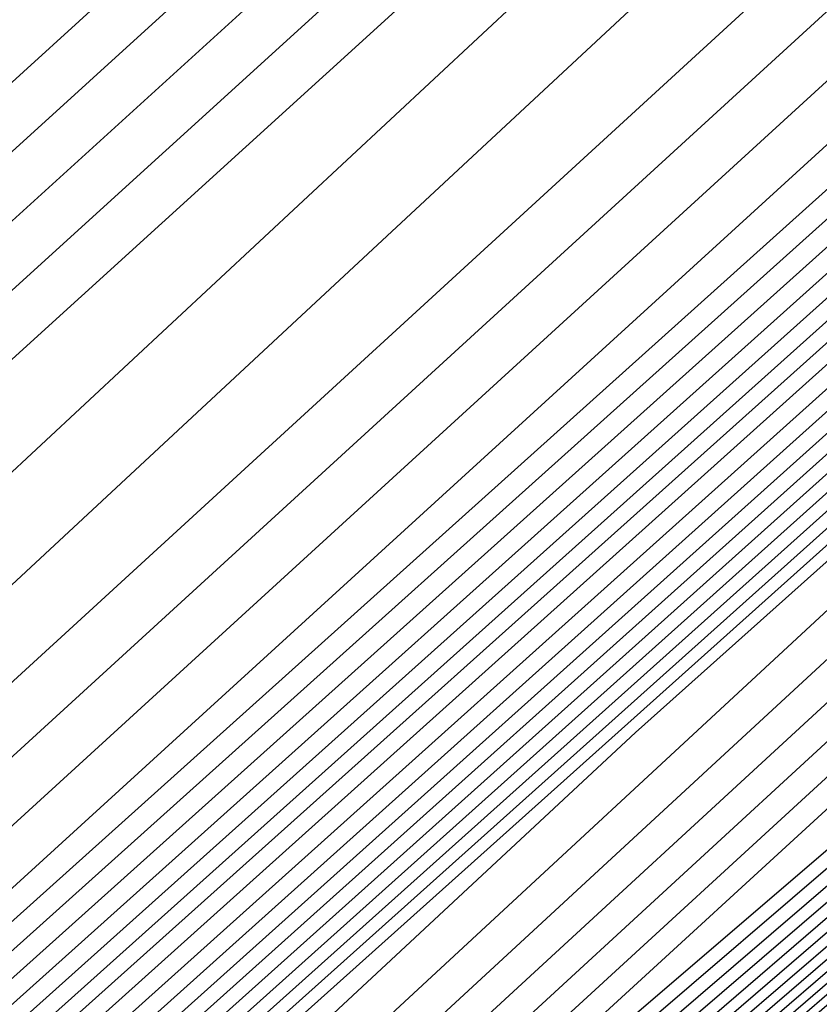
# Model space of a CAD drawing. Extents: x 3249832 to 3255657, y 13789405 to 13793316.
# Tile 842 of 1056: x 3253209.392 to 3253209.784, y 13791258.868 to 13791259.351. Entities that reach past the tile are written whole.
import ezdxf

# ---------------------------------------------------------------- set-up
doc = ezdxf.new("R2010")
doc.units = 0
doc.header["$LTSCALE"] = 100
doc.header["$MEASUREMENT"] = 0
for name, color, linetype in [('GRATIO_03231_CON', 1, 'CONTINUOUS'), ('GRATIO_0323_ICON', 1, 'CONTINUOUS'), ('TARGETS_EAST', 7, 'CONTINUOUS')]:
    doc.layers.add(name, color=color, linetype=linetype)

# ---------------------------------------------------------------- blocks, each defined once
blk = doc.blocks.new('Gratio_032316_contours')
at = {"layer": 'GRATIO_03231_CON', "color": 1, "linetype": 'Continuous', "flags": 128}
for points in [[(3253295.87663, 13791335.20388), (3253283.3014, 13791324.26387), (3253268.51275, 13791311.36015), (3253255.94603, 13791300.37914), (3253255.94603, 13791300.37914), (3253248.92653, 13791294.23785), (3253246.33944, 13791291.97568), (3253245.95993, 13791291.66258), (3253245.67105, 13791291.45355), (3253243.78755, 13791289.84359), (3253238.73212, 13791285.41271), (3253229.71987, 13791277.44555), (3253219.13574, 13791268.04515), (3253210.15712, 13791260.01917), (3253205.02708, 13791255.35463), (3253202.25149, 13791252.75594), (3253199.40186, 13791250.10686)], [(3253295.29047, 13791334.68522), (3253282.86386, 13791323.87446), (3253268.2501, 13791311.12303), (3253255.83226, 13791300.27128), (3253255.83226, 13791300.27128), (3253248.89643, 13791294.20168), (3253246.34073, 13791291.96524), (3253245.96634, 13791291.65508), (3253245.68492, 13791291.45158), (3253243.85017, 13791289.8842), (3253238.92627, 13791285.56963), (3253230.14909, 13791277.81089), (3253219.84127, 13791268.65612), (3253211.09712, 13791260.83977), (3253206.0926, 13791256.28952), (3253203.33023, 13791253.70596), (3253200.39417, 13791250.98293)], [(3253294.70431, 13791334.16656), (3253282.42631, 13791323.48505), (3253267.98745, 13791310.88591), (3253255.7185, 13791300.16342), (3253255.7185, 13791300.16342), (3253248.86632, 13791294.16552), (3253246.34201, 13791291.95481), (3253245.97275, 13791291.64758), (3253245.6988, 13791291.44962), (3253243.91279, 13791289.92481), (3253239.12041, 13791285.72655), (3253230.57831, 13791278.17623), (3253220.5468, 13791269.26709), (3253212.03713, 13791261.66037), (3253207.15812, 13791257.22441), (3253204.40898, 13791254.65598), (3253201.38649, 13791251.85899)], [(3253293.53199, 13791333.12925), (3253281.55121, 13791322.70622), (3253267.46214, 13791310.41166), (3253255.49098, 13791299.9477), (3253255.49098, 13791299.9477), (3253248.80612, 13791294.09318), (3253246.34458, 13791291.93395), (3253245.98558, 13791291.63258), (3253245.72656, 13791291.44569), (3253244.03802, 13791290.00603), (3253239.5087, 13791286.04039), (3253231.43675, 13791278.90691), (3253221.95787, 13791270.48904), (3253213.91715, 13791263.30158), (3253209.28916, 13791259.09418), (3253206.56647, 13791256.55602), (3253203.37112, 13791253.61112), (3253198.43501, 13791249.15506)], [(3253299.21969, 13791338.01181), (3253292.94584, 13791332.61059), (3253281.11367, 13791322.3168), (3253267.19948, 13791310.17454), (3253255.37722, 13791299.83984), (3253255.37722, 13791299.83983), (3253248.77601, 13791294.05701), (3253246.34587, 13791291.92352), (3253245.99199, 13791291.62508), (3253245.74044, 13791291.44372), (3253244.10063, 13791290.04663), (3253239.70285, 13791286.19731), (3253231.86597, 13791279.27225), (3253222.6634, 13791271.10001), (3253214.85715, 13791264.12218), (3253210.35468, 13791260.02907), (3253207.64522, 13791257.50604), (3253204.36344, 13791254.48718), (3253199.25939, 13791249.88337)], [(3253298.55474, 13791337.42533), (3253292.35968, 13791332.09194), (3253280.67612, 13791321.92739), (3253266.93683, 13791309.93742), (3253255.26346, 13791299.73197), (3253255.26346, 13791299.73197), (3253248.74591, 13791294.02084), (3253246.34715, 13791291.91308), (3253245.99841, 13791291.61758), (3253245.75432, 13791291.44175), (3253244.16325, 13791290.08724), (3253239.89699, 13791286.35423), (3253232.29519, 13791279.63759), (3253223.36893, 13791271.71098), (3253215.79716, 13791264.94278), (3253211.4202, 13791260.96396), (3253208.72397, 13791258.45606), (3253205.35575, 13791255.36324), (3253200.08377, 13791250.61169)], [(3253297.8898, 13791336.83884), (3253291.77352, 13791331.57328), (3253280.23857, 13791321.53798), (3253266.67418, 13791309.70029), (3253255.14969, 13791299.62411), (3253255.14969, 13791299.62411), (3253248.71581, 13791293.98467), (3253246.34844, 13791291.90265), (3253246.00482, 13791291.61008), (3253245.7682, 13791291.43979), (3253244.22587, 13791290.12785), (3253240.09114, 13791286.51115), (3253232.72441, 13791280.00293), (3253224.07447, 13791272.32196), (3253216.73717, 13791265.76338), (3253212.48572, 13791261.89885), (3253209.80272, 13791259.40608), (3253206.34807, 13791256.23931), (3253200.90814, 13791251.34)], [(3253296.5599, 13791335.66587), (3253290.6012, 13791330.53597), (3253279.36346, 13791320.75917), (3253266.14871, 13791309.22624), (3253254.92163, 13791299.40902), (3253254.92163, 13791299.40903), (3253248.65441, 13791293.91375), (3253246.34916, 13791291.88397), (3253246.0155, 13791291.59761), (3253245.79411, 13791291.43804), (3253244.34991, 13791290.21048), (3253240.47889, 13791286.82562), (3253233.5827, 13791280.7338), (3253225.48551, 13791273.54393), (3253218.61718, 13791267.40458), (3253214.61676, 13791263.76863), (3253211.96021, 13791261.30613), (3253208.3327, 13791257.99143), (3253202.5569, 13791252.79662), (3253198.00539, 13791248.68464)], [(3253295.89496, 13791335.07939), (3253290.01504, 13791330.01731), (3253278.92589, 13791320.36978), (3253265.8859, 13791308.9893), (3253254.80734, 13791299.30179), (3253254.80734, 13791299.30179), (3253248.62314, 13791293.87896), (3253246.34863, 13791291.87568), (3253246.01981, 13791291.5926), (3253245.80618, 13791291.43822), (3253244.41135, 13791290.25247), (3253240.67251, 13791286.98316), (3253234.01176, 13791281.09932), (3253226.19103, 13791274.15492), (3253219.55719, 13791268.22518), (3253215.68228, 13791264.70352), (3253213.03896, 13791262.25615), (3253209.32502, 13791258.8675), (3253203.38128, 13791253.52494), (3253198.62056, 13791249.22763)], [(3253295.23001, 13791334.4929), (3253289.42888, 13791329.49866), (3253278.48833, 13791319.98039), (3253265.62309, 13791308.75236), (3253254.69306, 13791299.19455), (3253254.69306, 13791299.19455), (3253248.59186, 13791293.84417), (3253246.34811, 13791291.86739), (3253246.02412, 13791291.58759), (3253245.81824, 13791291.43839), (3253244.4728, 13791290.29446), (3253240.86613, 13791287.1407), (3253234.44083, 13791281.46484), (3253226.89654, 13791274.76592), (3253220.4972, 13791269.04579), (3253216.7478, 13791265.63841), (3253214.1177, 13791263.20617), (3253210.31733, 13791259.74356), (3253204.20565, 13791254.25325), (3253199.23573, 13791249.77062)], [(3253294.56507, 13791333.90642), (3253288.84272, 13791328.98), (3253278.05076, 13791319.591), (3253265.36028, 13791308.51542), (3253254.57877, 13791299.08731), (3253254.57877, 13791299.08731), (3253248.56059, 13791293.80939), (3253246.34758, 13791291.8591), (3253246.02843, 13791291.58257), (3253245.83031, 13791291.43857), (3253244.53425, 13791290.33645), (3253241.05975, 13791287.29824), (3253234.86989, 13791281.83037), (3253227.60205, 13791275.37691), (3253221.43721, 13791269.86639), (3253217.81332, 13791266.5733), (3253215.19645, 13791264.15619), (3253211.30965, 13791260.61962), (3253205.03003, 13791254.98156), (3253199.8509, 13791250.3136)], [(3253293.23517, 13791332.73345), (3253287.67041, 13791327.94269), (3253277.17563, 13791318.81222), (3253264.83466, 13791308.04155), (3253254.35019, 13791298.87283), (3253254.35019, 13791298.87283), (3253248.49805, 13791293.73981), (3253246.34653, 13791291.84252), (3253246.03705, 13791291.57255), (3253245.85444, 13791291.43892), (3253244.65714, 13791290.42044), (3253241.44699, 13791287.61333), (3253235.72802, 13791282.56142), (3253229.01308, 13791276.59891), (3253223.31722, 13791271.50759), (3253219.94436, 13791268.44307), (3253217.35394, 13791266.05623), (3253213.29428, 13791262.37175), (3253206.67878, 13791256.43818), (3253201.08124, 13791251.39958)], [(3253287.08425, 13791327.42403), (3253276.73806, 13791318.42283), (3253264.57185, 13791307.80461), (3253254.2359, 13791298.76559), (3253254.2359, 13791298.76559), (3253248.46678, 13791293.70503), (3253246.346, 13791291.83423), (3253246.04136, 13791291.56753), (3253245.86651, 13791291.4391), (3253244.71859, 13791290.46243), (3253241.64061, 13791287.77087), (3253236.15708, 13791282.92694), (3253229.71859, 13791277.2099), (3253224.25723, 13791272.32819), (3253221.00988, 13791269.37796), (3253218.43269, 13791267.00625), (3253214.2866, 13791263.24781), (3253207.50316, 13791257.1665), (3253201.69641, 13791251.94257)], [(3253215.27891, 13791264.12388), (3253208.32754, 13791257.89481), (3253202.31158, 13791252.48555), (3253202.06145, 13791252.14692), (3253210.64096, 13791259.57751), (3253224.04748, 13791271.26706)], [(3253216.27123, 13791264.99994), (3253209.15191, 13791258.62312), (3253202.92675, 13791253.02854), (3253202.47191, 13791252.50846), (3253210.88862, 13791259.7953), (3253224.17827, 13791271.38219)], [(3253218.25586, 13791266.75207), (3253210.80067, 13791260.07975), (3253204.15709, 13791254.11451), (3253203.29283, 13791253.23153), (3253211.38394, 13791260.2309), (3253224.43985, 13791271.61246)], [(3253219.24818, 13791267.62813), (3253211.62504, 13791260.80806), (3253204.77226, 13791254.6575), (3253203.70329, 13791253.59307), (3253211.6316, 13791260.4487), (3253224.57064, 13791271.72759)], [(3253220.24049, 13791268.50419), (3253212.44942, 13791261.53637), (3253205.38743, 13791255.20049), (3253204.11375, 13791253.95461), (3253211.87926, 13791260.6665), (3253224.70143, 13791271.84272)], [(3253221.23281, 13791269.38026), (3253213.2738, 13791262.26468), (3253206.0026, 13791255.74348), (3253204.52421, 13791254.31615), (3253212.12692, 13791260.88429), (3253224.83222, 13791271.95786)], [(3253223.21744, 13791271.13238), (3253214.92255, 13791263.72131), (3253207.23294, 13791256.82945), (3253205.34514, 13791255.03922), (3253212.62225, 13791261.31989), (3253225.0938, 13791272.18812)], [(3253215.74693, 13791264.44962), (3253207.84811, 13791257.37244), (3253205.7556, 13791255.40076), (3253212.86991, 13791261.53769), (3253225.22459, 13791272.30326)], [(3253216.57131, 13791265.17793), (3253208.46329, 13791257.91542), (3253206.16606, 13791255.7623), (3253213.11757, 13791261.75549), (3253225.35538, 13791272.41839)], [(3253217.39568, 13791265.90624), (3253209.07846, 13791258.45841), (3253206.57652, 13791256.12384), (3253213.36523, 13791261.97329), (3253225.48617, 13791272.53352)], [(3253219.04444, 13791267.36287), (3253210.3088, 13791259.54439), (3253207.39744, 13791256.84691), (3253213.86055, 13791262.40888), (3253225.74775, 13791272.76379)], [(3253219.86882, 13791268.09118), (3253210.92397, 13791260.08737), (3253207.8079, 13791257.20845), (3253214.10821, 13791262.62668), (3253225.87854, 13791272.87892)], [(3253220.69319, 13791268.81949), (3253211.53914, 13791260.63036), (3253208.21836, 13791257.56999), (3253214.35587, 13791262.84448), (3253226.00933, 13791272.99405)], [(3253221.51757, 13791269.54781), (3253212.15431, 13791261.17335), (3253208.62882, 13791257.93153), (3253214.60353, 13791263.06227), (3253226.14013, 13791273.10919)], [(3253223.16632, 13791271.00443), (3253213.38465, 13791262.25932), (3253209.44974, 13791258.6546), (3253215.09886, 13791263.49787), (3253226.40171, 13791273.33945)]]:
    blk.add_lwpolyline(points, dxfattribs=at)
at = {"layer": 'GRATIO_0323_ICON', "color": 7, "linetype": 'Continuous', "flags": 128}
for points in [[(3253294.11815, 13791333.64791), (3253281.98876, 13791323.09563), (3253267.72479, 13791310.64878), (3253255.60474, 13791300.05556), (3253255.60474, 13791300.05556), (3253248.83622, 13791294.12935), (3253246.3433, 13791291.94438), (3253245.97917, 13791291.64008), (3253245.71268, 13791291.44765), (3253243.9754, 13791289.96542), (3253239.31456, 13791285.88347), (3253231.00753, 13791278.54157), (3253221.25234, 13791269.87807), (3253212.97714, 13791262.48097), (3253208.22364, 13791258.15929), (3253205.48773, 13791255.606), (3253202.3788, 13791252.73505), (3253197.61064, 13791248.42675)], [(3253297.22485, 13791336.25236), (3253291.18736, 13791331.05463), (3253279.80103, 13791321.14857), (3253266.41152, 13791309.46318), (3253255.03592, 13791299.51627), (3253255.03592, 13791299.51627), (3253248.68568, 13791293.94854), (3253246.34968, 13791291.89227), (3253246.01119, 13791291.60264), (3253245.78203, 13791291.43788), (3253244.28846, 13791290.1685), (3253240.28527, 13791286.66808), (3253233.15363, 13791280.36827), (3253224.78, 13791272.93293), (3253217.67718, 13791266.58398), (3253213.55124, 13791262.83374), (3253210.88146, 13791260.35611), (3253207.34038, 13791257.11537), (3253201.73252, 13791252.06831)], [(3253293.90012, 13791333.31993), (3253288.25656, 13791328.46134), (3253277.61319, 13791319.20161), (3253265.09747, 13791308.27849), (3253254.46448, 13791298.98007), (3253254.46448, 13791298.98007), (3253248.52932, 13791293.7746), (3253246.34705, 13791291.85081), (3253246.03274, 13791291.57756), (3253245.84238, 13791291.43874), (3253244.5957, 13791290.37845), (3253241.25337, 13791287.45579), (3253235.29895, 13791282.19589), (3253228.30757, 13791275.98791), (3253222.37721, 13791270.68699), (3253218.87884, 13791267.50819), (3253216.2752, 13791265.10621), (3253212.30196, 13791261.49569), (3253205.85441, 13791255.70987), (3253200.46607, 13791250.85659)], [(3253217.26355, 13791265.876), (3253209.97629, 13791259.35143), (3253203.54192, 13791253.57153), (3253202.88237, 13791252.87), (3253211.13628, 13791260.0131), (3253224.30906, 13791271.49733)], [(3253222.22513, 13791270.25632), (3253214.09818, 13791262.993), (3253206.61777, 13791256.28646), (3253204.93468, 13791254.67769), (3253212.37458, 13791261.10209), (3253224.96301, 13791272.07299)], [(3253218.22006, 13791266.63456), (3253209.69363, 13791259.0014), (3253206.98698, 13791256.48538), (3253213.61289, 13791262.19108), (3253225.61696, 13791272.64865)], [(3253222.34195, 13791270.27612), (3253212.76948, 13791261.71633), (3253209.03928, 13791258.29307), (3253214.8512, 13791263.28007), (3253226.27092, 13791273.22432)]]:
    blk.add_lwpolyline(points, dxfattribs=at)

msp = doc.modelspace()

# ---------------------------------------------------------------- block references
at = {"layer": 'TARGETS_EAST'}
msp.add_blockref('Gratio_032316_contours', (0, 0), dxfattribs=at)

doc.saveas('drawing.dxf')
